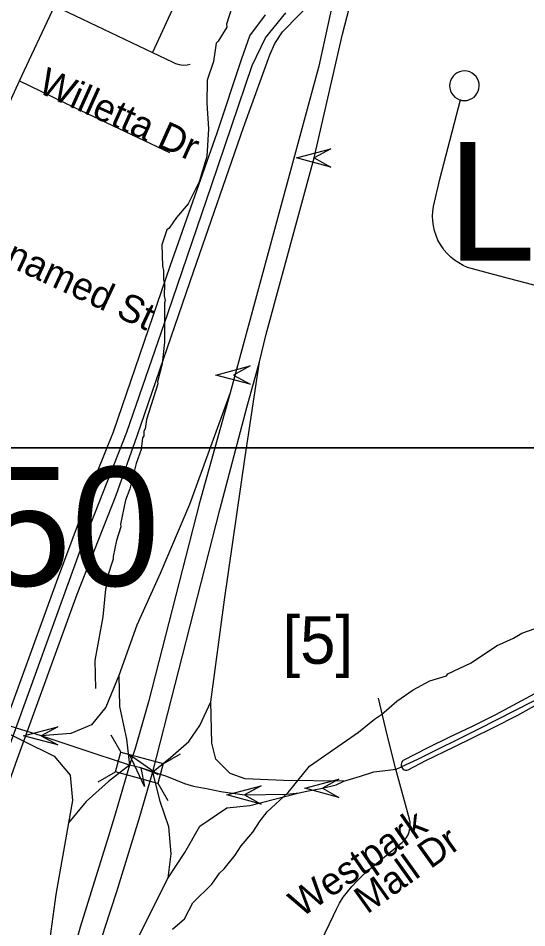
# Model space of a CAD drawing. Extents: x 1383679 to 1536984, y 460658 to 651027.
# Drawn here: x 1434758 to 1436512, y 519102 to 522240 of the extents above; entities that cross this region are included whole.
import ezdxf

# ---------------------------------------------------------------- set-up
doc = ezdxf.new("R2010")
doc.units = 0
for name, color, linetype in [('Exist Hydrographic Misc Water Feature', 7, 'Continuous'), ('Exist Road Non-System Type 51', 7, 'Continuous'), ('Exist Road Non-System Type 51 Label', 7, 'Continuous'), ('Exist Road Primary Interstate Divided Center Attributed', 7, 'Continuous'), ('Exist Road Primary Interstate Ramp 1 Lane Attributed', 7, 'Continuous'), ('Exist Road Primary Interstate Shield CELL', 7, 'Continuous'), ('Exist Road Primary Interstate Structure Cantilever Sign Attributed CELL', 7, 'Continuous'), ('Exist Road Primary Interstate Structure Cantilever Sign Number Label', 7, 'Continuous'), ('Exist Road Primary Interstate Structure Ovrhead Sign Attributed CELL', 7, 'Continuous'), ('Exist Road Secondary Structure Standard Bridge Attributed CELL', 7, 'Continuous'), ('Exist Road Secondary Structure Standard Bridge CELL', 7, 'Continuous'), ('Exist Road Secondary Structure Standard Bridge Number Label', 7, 'Continuous'), ('Exist Road Secondary Type 51 Attributed', 7, 'Continuous'), ('Exist Utilities Electrical Transmission Line', 7, 'Continuous'), ('Map Preparation Inset Cut Line', 7, 'Continuous')]:
    doc.layers.add(name, color=color, linetype=linetype)

msp = doc.modelspace()

# ---------------------------------------------------------------- linework, layer by layer
at = {"layer": 'Exist Hydrographic Misc Water Feature'}
for points in [[(1435495.3, 522276.2), (1435476.5, 522218.7), (1435477.9, 522208.7), (1435448.1, 522160.2), (1435440.7, 522153.5), (1435431.3, 522089.8), (1435409.9, 522026.3), (1435408.2, 521946.3), (1435414.3, 521858.2), (1435408.2, 521762.4), (1435382.3, 521675.1), (1435344.7, 521599.9), (1435303.6, 521552.8), (1435278.8, 521515.7), (1435270.7, 521509.6), (1435253.5, 521458), (1435256, 521386), (1435259.6, 521369.9), (1435259, 521338), (1435262.6, 521321.9), (1435261.7, 521281.9), (1435265.4, 521265.8), (1435263.2, 521257.9), (1435262.3, 521122), (1435254.1, 521047), (1435238.5, 520985.8), (1435239.2, 520978.5), (1435200.4, 520855.5), (1435195.8, 520823.6), (1435191.6, 520815.7), (1435191.3, 520799.7), (1435187.1, 520791.8), (1435182.2, 520752), (1435165.2, 520704.3), (1435143.3, 520616.9), (1435128.5, 520577.2), (1435110.9, 520495.1), (1435112.5, 520485.7), (1435096.9, 520438), (1435085.2, 520383.1), (1435086, 520374.3), (1435064.7, 520310.8), (1435064.1, 520286.8), (1435059.8, 520270.9), (1435049.7, 520175.2), (1435022.5, 520023.9), (1435024.3, 519927.9)], [(1435290.5, 519098.2), (1435331.2, 519133.3), (1435360.4, 519188.6), (1435425.8, 519253.1), (1435452.7, 519290.5), (1435469, 519306.1), (1435506, 519353.3), (1435526.7, 519384.8), (1435567.7, 519431.8), (1435592.6, 519471.3), (1435617.2, 519502.7), (1435688.7, 519569.1), (1435762.7, 519659.4), (1435931.2, 519777.6), (1435986.3, 519822.3), (1436010.6, 519837.7), (1436063.6, 519884.5), (1436120.5, 519923.2), (1436177.1, 519954), (1436234.5, 519971.6), (1436239.7, 519978.5), (1436320.5, 520016.7), (1436407.8, 520074.7), (1436466.4, 520101.4), (1436494.8, 520118.7), (1436678.2, 520182.6)]]:
    msp.add_lwpolyline(points, dxfattribs=at)
at = {"layer": 'Exist Road Non-System Type 51'}
msp.add_line((1434883.1, 522281.9), (1435220.9, 522121.7), dxfattribs=at)
for points in [[(1434762.9, 522023.1), (1434778.9, 522058.3), (1434867.1, 522246.8), (1434945.1, 522417.2), (1434993.9, 522528.4), (1435029.2, 522611.6), (1435041.6, 522644), (1435052.5, 522677), (1435061.9, 522710.5), (1435063.9, 522719.2)], [(1435316.5, 522336.2), (1435316.1, 522334.9), (1435310.5, 522318), (1435302.4, 522298.7), (1435220.9, 522121.7)], [(1435220.9, 522121.7), (1435288.6, 522089.4), (1435301.1, 522083.8), (1435313.6, 522080), (1435326.8, 522078.2), (1435340.5, 522078.8), (1435351.1, 522080.7)], [(1436283.5, 521957.5), (1436288.1, 521956.3), (1436297.1, 521955.5), (1436306, 521956.3), (1436314.6, 521958.7), (1436322.7, 521962.5), (1436330.1, 521967.8), (1436336.3, 521974.1), (1436340.2, 521979.5), (1436344.2, 521987.5), (1436346.9, 521996), (1436347.9, 522004.9), (1436347.4, 522013.9), (1436345.4, 522022.6), (1436341.8, 522030.9), (1436336.9, 522038.3), (1436330.7, 522044.8), (1436323.5, 522050.2), (1436315.5, 522054.2), (1436306.8, 522056.7), (1436297.9, 522057.6), (1436289, 522057), (1436280.3, 522054.9), (1436272.1, 522051.2), (1436264.7, 522046.2), (1436258.2, 522039.9), (1436253, 522032.7), (1436249.1, 522024.6), (1436246.7, 522015.9), (1436245.8, 522007), (1436246.5, 521998.1), (1436248.8, 521989.4), (1436252.6, 521981.2), (1436257.7, 521973.9), (1436264, 521967.5), (1436271.3, 521962.4), (1436279.5, 521958.6), (1436283.5, 521957.5)], [(1434614.1, 521711.5), (1434670.8, 521833.3), (1434712.2, 521911.6), (1434762.9, 522023.1)], [(1434762.9, 522023.1), (1434950.2, 521932.7), (1435280.3, 521776.8)], [(1436585.5, 521306), (1436448.9, 521341.4), (1436366.9, 521363.4), (1436324.3, 521374.7), (1436308, 521380.1), (1436292.2, 521387.1), (1436277.1, 521395.4), (1436262.8, 521405.1), (1436249.5, 521416), (1436237.2, 521428.1), (1436226.1, 521441.3), (1436223.5, 521444.8), (1436213.9, 521459.1), (1436205.7, 521474.2), (1436198.9, 521490), (1436193.6, 521506.4), (1436189.8, 521523.1), (1436187.5, 521540.2), (1436186.9, 521557.4), (1436187.6, 521572.9), (1436189.7, 521590.1), (1436212.6, 521683.9), (1436283.5, 521957.5)], [(1436860.6, 520068.9), (1436791.3, 520037.9), (1436707.5, 519997.7), (1436652, 519969.4), (1436605.2, 519945.3), (1436538, 519909.1), (1436464, 519869.3), (1436403.6, 519837.1), (1436342.4, 519806.3), (1436321, 519795.9), (1436245.4, 519759.8), (1436168.2, 519722.3), (1436085.9, 519679.6), (1436082.1, 519675.5), (1436079.7, 519670.6), (1436078.7, 519665.2), (1436079.3, 519659.8), (1436080, 519658.2)], [(1436888.3, 520058.8), (1436742.8, 519988.3), (1436535.1, 519884.4), (1436342.8, 519786.4), (1436135, 519683.1), (1436080, 519658.2)], [(1436059.8, 519649.5), (1436030.5, 519768.4), (1436000.6, 519894.7)], [(1436080, 519658.2), (1436081.5, 519654.8), (1436084.9, 519650.5), (1436089.5, 519647.4), (1436093.8, 519645.9), (1436098.4, 519645.9), (1436102.8, 519647.5), (1436164.2, 519680), (1436258.8, 519725.5), (1436394.7, 519792.7), (1436481.1, 519836.2), (1436557.3, 519877.8)], [(1435456.8, 519572.1), (1435538.7, 519560.7), (1435684.4, 519563.5), (1435726.9, 519567.7), (1435753.9, 519574), (1435807.2, 519583.6), (1435854.8, 519595), (1435881.5, 519608.3), (1435939.1, 519624.9), (1435984.1, 519640.4), (1436033.8, 519646.4), (1436059.8, 519649.5)], [(1435803.2, 519056.4), (1435845.5, 519144.8), (1435855.4, 519166.5), (1435866.6, 519187.5), (1435879.2, 519207.7), (1435893.2, 519227), (1435908.4, 519245.4), (1435924.7, 519262.7), (1435952.8, 519289.3), (1435982, 519314.7), (1435982.4, 519315.1), (1436073.4, 519390), (1436082.3, 519396.7), (1436090.3, 519404.6), (1436097, 519413.5), (1436102.5, 519423.2), (1436106.5, 519433.7), (1436109, 519444.6), (1436109.9, 519455.7), (1436109.3, 519466.8), (1436107.1, 519477.7), (1436059.8, 519649.5)], [(1436059.8, 519649.5), (1436069.2, 519653.5), (1436080, 519658.2)], [(1435222.6, 519640.7), (1435269.3, 519625.4), (1435332.2, 519600.4), (1435362.2, 519590.8), (1435413, 519581.7), (1435456.8, 519572.1)]]:
    msp.add_lwpolyline(points, dxfattribs=at)
at = {"layer": 'Exist Road Primary Interstate Divided Center Attributed'}
for points in [[(1436272.6, 524006.8), (1436209.6, 523723), (1436127.4, 523380.3), (1436056.1, 523106.1), (1435962.4, 522792.3), (1435881, 522469.5), (1435794.6, 522073.9), (1435488.7, 520947.3)], [(1435590.2, 521053.9), (1435613.7, 521149.8), (1435779, 521757.9), (1435876.1, 522184.2), (1436006.2, 522685.8), (1436112.3, 523099.7), (1436191.7, 523407.7), (1436266.7, 523699.1), (1436321, 523909)], [(1435222.6, 519640.7), (1435453.2, 520543.8), (1435546.3, 520897.4), (1435590.2, 521053.9)], [(1435488.7, 520947.3), (1435383.6, 520568), (1435208, 519881.6), (1435161, 519721.3), (1435142.6, 519663.6)], [(1435142.6, 519663.6), (1435094.1, 519497.6), (1435070, 519419), (1434972.1, 519104.9), (1434887, 518796.3), (1434792.2, 518497.9)], [(1434877.3, 518497.9), (1434934.5, 518699.3), (1435057.1, 519100.8), (1435098.2, 519227.2), (1435148.8, 519392.2), (1435175.5, 519477.8), (1435222.6, 519640.7)]]:
    msp.add_lwpolyline(points, dxfattribs=at)
at = {"layer": 'Exist Road Primary Interstate Ramp 1 Lane Attributed'}
for points in [[(1435422.9, 519882.1), (1435469.5, 520233.1), (1435540.8, 520727.2), (1435590.2, 521053.9)], [(1435488.7, 520947.3), (1435348.8, 520562.9), (1435247.4, 520324.1), (1435167.8, 520145.7), (1435104.7, 519972.7)], [(1435104.7, 519972.7), (1435060.9, 519862.9), (1435011.5, 519802.5), (1434940.2, 519772.3), (1434838, 519764.6)], [(1435104.7, 519972.7), (1435107.5, 519865.7), (1435132.2, 519753.1), (1435142.6, 519663.6)], [(1435222.6, 519640.7), (1435283, 519690), (1435346.1, 519744.9), (1435384.5, 519799.8), (1435422.9, 519882.1)], [(1435881.5, 519608.3), (1435672.5, 519610.4), (1435540.8, 519615.8), (1435488.7, 519635.1), (1435439.4, 519684.5), (1435425.6, 519739.4), (1435422.9, 519882.1)], [(1434597.5, 519834.8), (1434775.8, 519747), (1434882.8, 519694.8), (1434937.6, 519629), (1434945.8, 519541.1), (1434932.1, 519464.2)], [(1435142.6, 519663.6), (1435069.3, 519607), (1434992.5, 519538.4), (1434932.1, 519464.2)], [(1435275, 519274.8), (1435285.9, 519357.2), (1435277.7, 519450.5), (1435247.5, 519538.4), (1435222.6, 519640.7)], [(1435275, 519274.8), (1435332.6, 519362.7), (1435384.7, 519453.3), (1435477.9, 519516.4), (1435557.5, 519524.6), (1435726.9, 519567.7)], [(1434932.1, 519464.2), (1434888.2, 519217.2), (1434822.4, 518736.8), (1434792.2, 518497.9)], [(1434877.3, 518497.9), (1434987, 518687.4), (1435088.5, 518901.5), (1435275, 519274.8)]]:
    msp.add_lwpolyline(points, dxfattribs=at)
at = {"layer": 'Exist Road Primary Interstate Structure Cantilever Sign Attributed CELL'}
msp.add_lwpolyline([(1435835.8, 521726.4), (1435718, 521757.9), (1435835.8, 521789.5), (1435779, 521757.9)], close=True, dxfattribs=at)
at = {"layer": 'Exist Road Primary Interstate Structure Ovrhead Sign Attributed CELL'}
for points in [[(1435557.8, 520977.2), (1435440.1, 521008.8), (1435557.8, 521040.3), (1435501, 521008.8)], [(1434894.8, 519733), (1434777, 519764.6), (1434894.8, 519796.1), (1434838, 519764.6)], [(1435595.5, 519529.1), (1435477.8, 519560.7), (1435595.5, 519592.3), (1435538.7, 519560.7)], [(1435864, 519552), (1435746.3, 519583.6), (1435864, 519615.1), (1435807.2, 519583.6)]]:
    msp.add_lwpolyline(points, close=True, dxfattribs=at)
at = {"layer": 'Exist Road Secondary Structure Standard Bridge Attributed CELL'}
msp.add_lwpolyline([(1435193.2, 519590.3), (1435141.5, 519700.7), (1435241.4, 519630.9), (1435180.7, 519654.1)], close=True, dxfattribs=at)
at = {"layer": 'Exist Road Secondary Structure Standard Bridge CELL'}
for p, q in [((1435077.5, 519768.1), (1435111.9, 519708.2)), ((1435257.6, 519668.4), (1435317.5, 519702.8)), ((1435033.6, 519605.8), (1435093.4, 519640.1)), ((1435239.6, 519601.8), (1435273.9, 519542))]:
    msp.add_line(p, q, dxfattribs=at)
msp.add_lwpolyline([(1435111.9, 519708.2), (1435257.7, 519668.7), (1435239.3, 519600.6), (1435093.4, 519640.1)], close=True, dxfattribs=at)
at = {"layer": 'Exist Road Secondary Type 51 Attributed'}
for points in [[(1434838, 519764.6), (1434730.7, 519797.5), (1434597.5, 519834.8)], [(1435142.6, 519663.6), (1434975.1, 519718.9), (1434838, 519764.6)], [(1435222.6, 519640.7), (1435180.7, 519654.1), (1435142.6, 519663.6)]]:
    msp.add_lwpolyline(points, dxfattribs=at)
at = {"layer": 'Exist Utilities Electrical Transmission Line'}
for points in [[(1433826.9, 517070), (1434059.4, 517705.6), (1434299, 518395.3), (1434417.7, 518733.1), (1434756.4, 519686.9), (1434961.5, 520253.2), (1435096.3, 520594.7), (1435168.2, 520799.5), (1435363.4, 521367.9), (1435535.2, 521862.8), (1435626.1, 522113.1), (1435642.9, 522152.8), (1435669.7, 522192.3), (1435843.2, 522371.1)], [(1433760, 517129.4), (1433910.1, 517546.5), (1434128, 518152.6), (1434246.7, 518492.4), (1434287, 518605.6), (1434302.3, 518667.4), (1434403.3, 518923.5), (1434500.7, 519201.8), (1434657.8, 519658.9), (1434782.5, 519996.7), (1434890.3, 520294.7), (1434998, 520584.6), (1435031.7, 520676), (1435086.5, 520813.2), (1435283.7, 521387.5), (1435444.8, 521844.4), (1435529.8, 522101), (1435557.4, 522178.5), (1435610.9, 522251.5)], [(1433782.7, 517064.7), (1433970.9, 517585.3), (1434129.7, 518028.5), (1434326.8, 518592.8), (1434525.6, 519145.3), (1434720.6, 519707.6), (1434970.2, 520397.1), (1435132.5, 520812.2), (1435274.6, 521221.6), (1435425.2, 521662.9), (1435565.3, 522076.3), (1435611.3, 522171.4), (1435680.9, 522258.1)]]:
    msp.add_lwpolyline(points, dxfattribs=at)
at = {"layer": 'Map Preparation Inset Cut Line'}
for points in [[(1458567.8, 520758.2), (1396051.8, 520758.2), (1396051.8, 564142.2), (1458567.8, 564142.2), (1458567.8, 520758.2)], [(1446195.4, 477316), (1383679.3, 477316), (1383679.3, 520758.2), (1458567.8, 520758.2), (1458567.8, 493672.2), (1446195.4, 493672.2), (1446195.4, 477316)]]:
    msp.add_lwpolyline(points, dxfattribs=at)

# ---------------------------------------------------------------- texts
at = {"layer": 'Exist Road Non-System Type 51 Label'}
for s, rotation, p in [('Green Needles Ct', 13.8609, (1433931.3, 522124.3)), ('Willetta Dr', 335.7148, (1434821.1, 521985.8)), ('Unnamed St', 334.943, (1434560.6, 521460.4)), ('Westpark', 34.4769, (1435734.1, 519135.8)), ('Mall Dr', 35.5223, (1435961.3, 519147.7))]:
    msp.add_text(s, height=95, rotation=rotation, dxfattribs=at).set_placement(p)
at = {"layer": 'Exist Road Primary Interstate Shield CELL'}
msp.add_text('[5]', height=164.04, dxfattribs=at).set_placement((1435669.4, 520013.2))
at = {"layer": 'Exist Road Primary Interstate Structure Cantilever Sign Number Label'}
msp.add_text('L899', height=410.1, dxfattribs=at).set_placement((1436237.9, 521403))
at = {"layer": 'Exist Road Secondary Structure Standard Bridge Number Label'}
msp.add_text('150', height=410.1, dxfattribs=at).set_placement((1434331.2, 520281.8))

doc.saveas('drawing.dxf')
